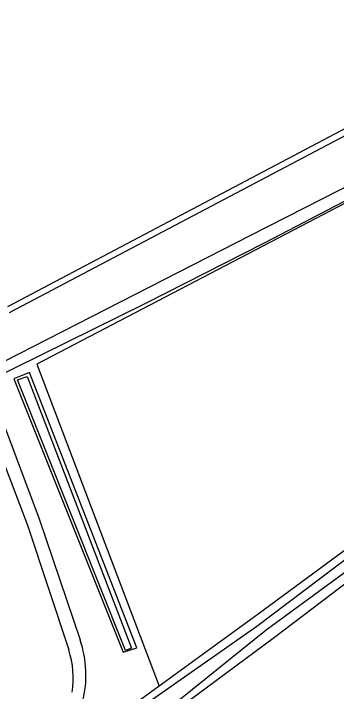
# Model space of a CAD drawing. Extents: x 135999 to 138000, y 396000 to 398501.
# Drawn here: x 136553.1 to 136593.9, y 396493.4 to 396578.8 of the extents above; entities that cross this region are included whole.
import ezdxf

# ---------------------------------------------------------------- set-up
doc = ezdxf.new("R2010")
doc.units = 0
for name, color, linetype in [('gg-knt-bronhoudergrens', 7, 'Continuous'), ('gg-knt-onverhard', 7, 'Continuous'), ('gg-kntw-bovenkant insteek waterloop', 7, 'Continuous'), ('gg-kntw-midden sloot', 7, 'Continuous'), ('gg-kntw-waterlijn', 7, 'Continuous'), ('gt-grn-groengrens', 7, 'Continuous')]:
    doc.layers.add(name, color=color, linetype=linetype)

msp = doc.modelspace()

# ---------------------------------------------------------------- linework, layer by layer
at = {"layer": 'gg-knt-bronhoudergrens'}
msp.add_line((136556.059, 396534.594), (136571.499, 396494.023), dxfattribs=at)
msp.add_lwpolyline([(136642.339, 396547.31), (136631.163, 396573.74), (136556.059, 396534.594)], dxfattribs=at)
at = {"layer": 'gg-knt-onverhard'}
msp.add_line((136553.219, 396534.108), (136550.879, 396532.958), dxfattribs=at)
for points in [[(136551.991, 396535.009), (136583.085, 396550.884), (136619.102, 396569.172)], [(136621.992, 396569.208), (136584.764, 396549.851), (136569.794, 396542.257), (136553.219, 396534.108)], [(136540.915, 396549.914), (136542.221, 396546.852), (136546.394, 396538.071), (136549.54, 396528.207), (136554.897, 396514.319), (136560.096, 396498.605)], [(136550.437, 396530.847), (136556.338, 396515.111), (136561.51, 396499.883)]]:
    msp.add_lwpolyline(points, dxfattribs=at)
for centre, radius, start, end in [((136548.594, 396495.418), 13.666, 345.77353, 19.07146), ((136549.291, 396495.095), 11.361, 350.87337, 17.99662)]:
    msp.add_arc(centre, radius, start, end, dxfattribs=at)
at = {"layer": 'gg-kntw-bovenkant insteek waterloop'}
for points in [[(136642.339, 396547.31), (136620.399, 396529.874), (136584.001, 396503.095), (136571.499, 396494.023)], [(136566.945, 396498.3), (136568.67, 396498.855), (136555.116, 396533.574), (136553.139, 396532.752), (136566.945, 396498.3)], [(136562.978, 396483.094), (136586.037, 396500.227), (136613.463, 396520.971), (136618.541, 396519.282)], [(136571.499, 396494.023), (136562.021, 396487.145), (136562.978, 396483.094)]]:
    msp.add_lwpolyline(points, dxfattribs=at)
at = {"layer": 'gg-kntw-midden sloot'}
msp.add_line((136634.192, 396584.968), (136552.337, 396541.836), dxfattribs=at)
at = {"layer": 'gg-kntw-waterlijn'}
for points in [[(136668.968, 396497.542), (136665.558, 396504.117), (136659.993, 396506.49), (136618.007, 396521.064), (136615.997, 396523.808), (136646.237, 396546.924), (136651.93, 396551.988), (136651.03, 396552.32), (136646.363, 396549.301), (136645.311, 396550.42), (136644.299, 396549.945), (136644.155, 396547.572), (136619.743, 396528.643), (136583.829, 396501.57), (136562.767, 396486.799), (136563.18, 396483.596), (136585.019, 396501.116), (136613.164, 396521.733), (136659.785, 396506.015), (136664.576, 396503.205), (136667.936, 396497.355)], [(136568.005, 396498.814), (136567.231, 396498.542), (136553.626, 396532.634), (136554.831, 396533.067), (136568.005, 396498.814)]]:
    msp.add_lwpolyline(points, dxfattribs=at)
at = {"layer": 'gt-grn-groengrens'}
msp.add_line((136552.618, 396541.126), (136634.473, 396584.204), dxfattribs=at)

doc.saveas('drawing.dxf')
